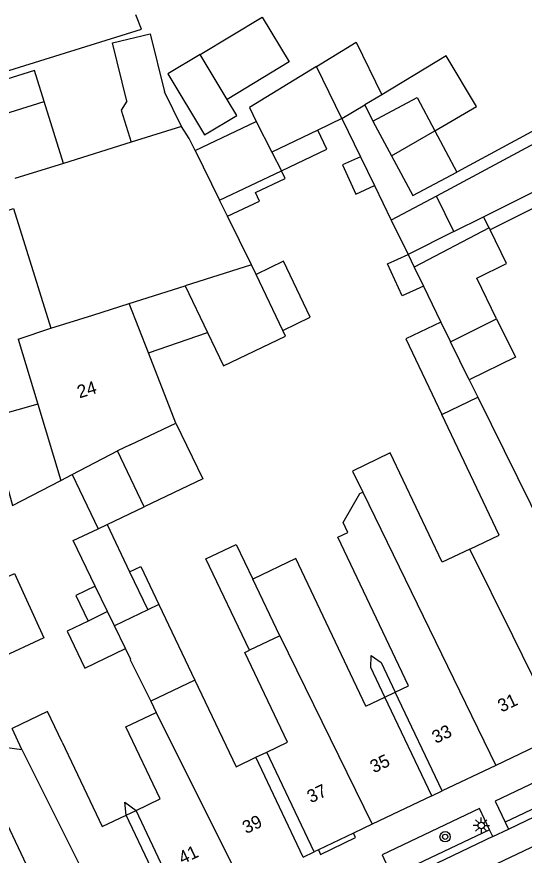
# Model space of a CAD drawing. Extents: x 132998 to 136004, y 396998 to 398512.
# Drawn here: x 134248 to 134287.3, y 397282 to 397346.9 of the extents above; entities that cross this region are included whole.
import ezdxf

# ---------------------------------------------------------------- set-up
doc = ezdxf.new("R2010")
doc.units = 0
for name, color, linetype in [('gg-afsc-erfafscheiding', 7, 'Continuous'), ('gg-afsc-muur', 7, 'Continuous'), ('gg-anno-huisnummerreeks BGT', 7, 'Continuous'), ('gg-anno-openbare ruimte label', 7, 'Continuous'), ('gg-bbg-gedigitaliseerde bebouwing', 7, 'Continuous'), ('gg-bbg-gedigitaliseerde bebouwing onder overbouw', 7, 'Continuous'), ('gg-bbg-gedigitaliseerde bijgebouw', 7, 'Continuous'), ('gg-bbg-gedigitaliseerde overbouw', 7, 'Continuous'), ('gg-bbg-hoofdgebouw', 7, 'Continuous'), ('gg-bbg-luifel en loopbrug', 7, 'Continuous'), ('gg-bbg-pand overbouw', 7, 'Continuous'), ('gg-bbg-tussenscheiding', 7, 'Continuous'), ('gg-knt-verharding', 7, 'Continuous'), ('gg-knt-verharding nz', 7, 'Continuous'), ('gt-grn-weggrens', 7, 'Continuous'), ('gt-symb-boom', 7, 'Continuous'), ('gt-symb-lichtmast', 7, 'Continuous')]:
    doc.layers.add(name, color=color, linetype=linetype)

# ---------------------------------------------------------------- blocks, each defined once
blk = doc.blocks.new('gt0-LMAST')
at = {"layer": 'gt-symb-lichtmast'}
for p, q in [((-0.182, 0.173), (-0.447, 0.438)), ((-0.005, 0.246), (-0.005, 0.621)), ((0.172, 0.173), (0.437, 0.438)), ((-0.255, -0.004), (-0.63, -0.004)), ((-0.182, -0.181), (-0.447, -0.446)), ((-0.005, -0.254), (-0.005, -0.629)), ((0.437, -0.446), (0.172, -0.181)), ((0.245, -0.004), (0.62, -0.004))]:
    blk.add_line(p, q, dxfattribs=at)
blk.add_circle((-0.005, -0.004), 0.25, dxfattribs=at)
blk = doc.blocks.new('gt0-BOOM')
at = {"layer": 'gt-symb-boom'}
for radius in [0.4, 0.2]:
    blk.add_circle((0, 0), radius, dxfattribs=at)

msp = doc.modelspace()

# ---------------------------------------------------------------- linework, layer by layer
at = {"layer": 'gg-afsc-erfafscheiding'}
for p, q in [((134301.519, 397345.374), (134282.062, 397334.916)), ((134298.534, 397342.756), (134280.49, 397333.062)), ((134273.16, 397339.052), (134274.591, 397336.106)), ((134275.678, 397333.868), (134276.975, 397331.197))]:
    msp.add_line(p, q, dxfattribs=at)
for points in [[(134284.147, 397331.453), (134299.512, 397339.115), (134302.805, 397339.183)], [(134303.514, 397338.474), (134299.835, 397338.011), (134284.652, 397330.44)], [(134276.484, 397294.26), (134275.393, 397296.556), (134275.432, 397297.482), (134276.203, 397296.941), (134277.294, 397294.645)], [(134256.437, 397285.13), (134256.339, 397286.136), (134257.2, 397285.493)]]:
    msp.add_lwpolyline(points, dxfattribs=at)
at = {"layer": 'gg-afsc-muur'}
msp.add_lwpolyline([(134241.848, 397341.086), (134257.63, 397345.98), (134257.19, 397347.1)], dxfattribs=at)
at = {"layer": 'gg-bbg-gedigitaliseerde bebouwing'}
for p, q in [((134256.834, 397337.229), (134251.571, 397335.583)), ((134264.294, 397331.49), (134263.681, 397332.728)), ((134266.154, 397327.731), (134264.294, 397331.49)), ((134248.057, 397321.985), (134250.591, 397322.817)), ((134260.274, 397315.471), (134258.159, 397320.925)), ((134280.905, 397316.154), (134283.687, 397317.477)), ((134283.687, 397317.477), (134289.637, 397305.434)), ((134252.248, 397311.502), (134255.767, 397313.329)), ((134251.358, 397311.04), (134252.248, 397311.502)), ((134261.761, 397295.583), (134264.952, 397288.873)), ((134277.294, 397294.645), (134278.322, 397295.134)), ((134275.02, 397293.564), (134276.484, 397294.26)), ((134258.335, 397293.955), (134258.771, 397293.08)), ((134256.409, 397291.957), (134258.771, 397293.08)), ((134267.347, 397290.012), (134268.932, 397290.766)), ((134264.952, 397288.873), (134266.485, 397289.602))]:
    msp.add_line(p, q, dxfattribs=at)
for points in [[(134261.777, 397336.577), (134261.307, 397337.526), (134260.734, 397338.449)], [(134245.705, 397329.449), (134245.206, 397331.281), (134247.704, 397332.088), (134250.591, 397322.817)], [(134283.087, 397305.725), (134285.352, 397306.803), (134280.905, 397316.154)], [(134283.087, 397305.725), (134280.936, 397304.702), (134276.911, 397313.165), (134273.977, 397311.77), (134274.775, 397310.138)], [(134278.322, 397295.134), (134272.847, 397306.644), (134273.624, 397307.014), (134273.254, 397307.791), (134274.541, 397310.038), (134274.775, 397310.138)], [(134275.02, 397293.564), (134269.585, 397304.995), (134266.245, 397303.407)], [(134268.932, 397290.766), (134265.625, 397297.72), (134265.986, 397297.892)], [(134251.467, 397290.785), (134250.347, 397293.14), (134247.592, 397291.83)], [(134257.2, 397285.493), (134259.062, 397286.379), (134256.409, 397291.957)], [(134251.467, 397290.785), (134254.577, 397284.246), (134256.437, 397285.13)], [(134247.365, 397280.626), (134248.707, 397281.265), (134245.524, 397287.958)]]:
    msp.add_lwpolyline(points, dxfattribs=at)
at = {"layer": 'gg-bbg-gedigitaliseerde bebouwing onder overbouw'}
for p, q in [((134280.93, 397286.996), (134277.294, 397294.645)), ((134280.12, 397286.611), (134276.484, 397294.26)), ((134270.16, 397281.875), (134266.485, 397289.602)), ((134271.022, 397282.285), (134267.347, 397290.012)), ((134260.231, 397277.153), (134256.437, 397285.13)), ((134260.995, 397277.516), (134257.2, 397285.493))]:
    msp.add_line(p, q, dxfattribs=at)
at = {"layer": 'gg-bbg-gedigitaliseerde bijgebouw'}
for p, q in [((134256.481, 397340.398), (134255.37, 397344.911)), ((134264.258, 397340.537), (134262.161, 397344.012)), ((134260.734, 397338.449), (134259.404, 397341.118)), ((134276.251, 397340.907), (134274.94, 397340.119)), ((134251.571, 397335.583), (134250.085, 397340.376)), ((134265.005, 397339.299), (134264.258, 397340.537)), ((134273.16, 397339.052), (134274.94, 397340.119)), ((134261.777, 397336.577), (134266.518, 397338.831)), ((134273.16, 397339.052), (134271.286, 397338.161)), ((134275.556, 397338.857), (134277.008, 397336.166)), ((134271.286, 397338.161), (134267.728, 397336.47)), ((134280.36, 397338.11), (134282.062, 397334.916)), ((134267.728, 397336.47), (134268.478, 397335.009)), ((134274.591, 397336.106), (134275.678, 397333.868)), ((134263.681, 397332.728), (134268.478, 397335.009)), ((134280.49, 397333.062), (134276.975, 397331.197)), ((134281.843, 397330.304), (134280.49, 397333.062)), ((134276.975, 397331.197), (134278.289, 397328.532)), ((134284.568, 397330.609), (134278.77, 397327.545)), ((134284.568, 397330.609), (134284.652, 397330.44)), ((134281.843, 397330.304), (134278.289, 397328.532)), ((134266.503, 397326.997), (134266.154, 397327.731)), ((134278.77, 397327.545), (134279.484, 397326.08)), ((134268.568, 397322.655), (134266.503, 397326.997)), ((134279.484, 397326.08), (134280.839, 397323.302)), ((134280.839, 397323.302), (134281.583, 397321.776)), ((134258.159, 397320.925), (134262.734, 397322.49)), ((134283.02, 397318.829), (134281.583, 397321.776)), ((134257.825, 397309.003), (134255.767, 397313.329)), ((134254.253, 397307.298), (134254.956, 397307.633)), ((134254.956, 397307.633), (134256.704, 397303.957)), ((134256.704, 397303.957), (134258.104, 397301.013)), ((134254.996, 397300.88), (134254.044, 397302.851)), ((134258.98, 397301.429), (134258.104, 397301.013)), ((134258.98, 397301.429), (134261.761, 397295.583)), ((134254.996, 397300.88), (134253.478, 397300.147)), ((134256.747, 397297.142), (134258.335, 397293.955))]:
    msp.add_line(p, q, dxfattribs=at)
for points in [[(134255.37, 397344.911), (134258.293, 397345.63), (134259.404, 397341.118)], [(134271.196, 397343.081), (134274.274, 397344.962), (134276.251, 397340.907)], [(134262.161, 397344.012), (134259.672, 397342.51), (134262.516, 397337.798), (134265.005, 397339.299)], [(134271.196, 397343.081), (134265.988, 397339.907), (134266.518, 397338.831)], [(134246.229, 397335.533), (134245.197, 397338.861), (134250.085, 397340.376)], [(134256.481, 397340.398), (134256.059, 397339.709), (134256.834, 397337.229)], [(134275.556, 397338.857), (134278.987, 397340.685), (134280.36, 397338.11)], [(134277.008, 397336.166), (134278.661, 397333.103), (134282.062, 397334.916)], [(134274.591, 397336.106), (134273.215, 397335.48), (134274.245, 397333.216), (134275.678, 397333.868)], [(134285.154, 397323.541), (134283.608, 397326.697), (134285.928, 397327.833), (134284.652, 397330.44)], [(134285.154, 397323.541), (134286.606, 397320.577), (134283.02, 397318.829)], [(134262.734, 397322.49), (134263.972, 397319.915), (134268.783, 397322.203), (134268.568, 397322.655)], [(134260.274, 397315.471), (134262.366, 397311.17), (134257.825, 397309.003)], [(134254.044, 397302.851), (134252.338, 397306.384), (134254.253, 397307.298)], [(134265.986, 397297.892), (134262.621, 397304.97), (134264.971, 397306.087), (134266.245, 397303.407)], [(134253.478, 397300.147), (134251.857, 397299.365), (134253.235, 397296.51), (134256.374, 397298.025)], [(134256.747, 397297.142), (134256.79, 397297.163), (134256.374, 397298.025)]]:
    msp.add_lwpolyline(points, dxfattribs=at)
at = {"layer": 'gg-bbg-gedigitaliseerde overbouw'}
for p, q in [((134276.484, 397294.26), (134277.294, 397294.645)), ((134266.485, 397289.602), (134267.347, 397290.012)), ((134256.437, 397285.13), (134257.2, 397285.493))]:
    msp.add_line(p, q, dxfattribs=at)
at = {"layer": 'gg-bbg-hoofdgebouw'}
for p, q in [((134248.057, 397321.985), (134249.579, 397316.937)), ((134249.579, 397316.937), (134251.358, 397311.04)), ((134290.157, 397291.383), (134285.099, 397288.978)), ((134285.099, 397288.978), (134280.93, 397286.996)), ((134280.12, 397286.611), (134275.5, 397284.414)), ((134275.5, 397284.414), (134274.06, 397283.729)), ((134274.06, 397283.729), (134271.336, 397282.434)), ((134271.336, 397282.434), (134271.022, 397282.285))]:
    msp.add_line(p, q, dxfattribs=at)
at = {"layer": 'gg-bbg-luifel en loopbrug'}
for p, q in [((134274.94, 397340.119), (134275.556, 397338.857)), ((134281.843, 397330.304), (134284.147, 397331.453)), ((134284.568, 397330.609), (134284.147, 397331.453)), ((134278.289, 397328.532), (134278.77, 397327.545)), ((134283.02, 397318.829), (134283.687, 397317.477)), ((134249.579, 397316.937), (134245.739, 397315.871)), ((134252.248, 397311.502), (134254.253, 397307.298)), ((134254.956, 397307.633), (134257.825, 397309.003))]:
    msp.add_line(p, q, dxfattribs=at)
for points in [[(134262.161, 397344.012), (134266.984, 397346.923), (134269.081, 397343.447), (134264.258, 397340.537)], [(134280.36, 397338.11), (134283.595, 397339.986), (134281.239, 397343.906), (134276.251, 397340.907)], [(134250.085, 397340.376), (134249.341, 397342.775), (134243.553, 397340.98), (134245.329, 397335.254), (134246.229, 397335.533)], [(134268.478, 397335.009), (134271.99, 397336.679), (134271.286, 397338.161)], [(134264.294, 397331.49), (134266.768, 397332.666), (134266.455, 397333.326), (134268.757, 397334.421), (134268.478, 397335.009)], [(134279.484, 397326.08), (134277.835, 397325.33), (134276.707, 397327.812), (134278.289, 397328.532)], [(134268.568, 397322.655), (134270.708, 397323.672), (134268.643, 397328.014), (134266.503, 397326.997)], [(134280.839, 397323.302), (134278.12, 397322.009), (134280.905, 397316.154)], [(134245.739, 397315.871), (134247.619, 397309.099), (134251.358, 397311.04)], [(134256.704, 397303.957), (134257.58, 397304.374), (134258.98, 397301.429)], [(134250.062, 397298.852), (134246.601, 397297.259), (134244.311, 397302.235), (134247.773, 397303.828), (134250.062, 397298.852)], [(134254.044, 397302.851), (134252.526, 397302.119), (134253.478, 397300.147)]]:
    msp.add_lwpolyline(points, dxfattribs=at)
at = {"layer": 'gg-bbg-pand overbouw'}
for p, q in [((134280.12, 397286.611), (134280.93, 397286.996)), ((134270.16, 397281.875), (134271.022, 397282.285))]:
    msp.add_line(p, q, dxfattribs=at)
at = {"layer": 'gg-bbg-tussenscheiding'}
for p, q in [((134273.16, 397339.052), (134271.196, 397343.081)), ((134266.518, 397338.831), (134267.728, 397336.47)), ((134260.734, 397338.449), (134256.834, 397337.229)), ((134277.008, 397336.166), (134280.36, 397338.11)), ((134261.777, 397336.577), (134263.681, 397332.728)), ((134251.571, 397335.583), (134247.813, 397334.408)), ((134266.154, 397327.731), (134260.997, 397326.102)), ((134256.68, 397324.738), (134260.997, 397326.102)), ((134260.997, 397326.102), (134262.734, 397322.49)), ((134253.841, 397323.841), (134256.68, 397324.738)), ((134258.159, 397320.925), (134256.68, 397324.738)), ((134250.591, 397322.817), (134253.841, 397323.841)), ((134281.583, 397321.776), (134285.154, 397323.541)), ((134256.737, 397313.79), (134260.274, 397315.471)), ((134256.737, 397313.79), (134255.767, 397313.329)), ((134274.775, 397310.138), (134285.099, 397288.978)), ((134268.336, 397299.009), (134266.245, 397303.407)), ((134255.524, 397299.786), (134254.996, 397300.88)), ((134258.104, 397301.013), (134255.524, 397299.786)), ((134256.374, 397298.025), (134255.524, 397299.786)), ((134268.336, 397299.009), (134265.986, 397297.892)), ((134268.336, 397299.009), (134275.5, 397284.414)), ((134261.761, 397295.583), (134258.335, 397293.955)), ((134258.771, 397293.08), (134265.465, 397279.642)), ((134248.36, 397290.215), (134247.592, 397291.83)), ((134243.724, 397290.8), (134248.36, 397290.215)), ((134248.36, 397290.215), (134255.906, 397275.097))]:
    msp.add_line(p, q, dxfattribs=at)
msp.add_lwpolyline([(134290.157, 397291.383), (134286.398, 397299.008), (134283.087, 397305.725)], dxfattribs=at)
at = {"layer": 'gg-knt-verharding'}
for p, q in [((134293.349, 397288.183), (134285.812, 397284.582)), ((134286.069, 397284.044), (134293.608, 397287.641)), ((134284.852, 397283.463), (134286.069, 397284.044)), ((134284.852, 397283.463), (134277.928, 397280.16))]:
    msp.add_line(p, q, dxfattribs=at)
for points in [[(134293.349, 397288.183), (134292.578, 397289.801), (134285.035, 397286.211), (134285.812, 397284.582)], [(134284.607, 397283.977), (134283.821, 397285.625), (134276.285, 397282.055), (134277.246, 397279.956)], [(134271.336, 397282.434), (134271.502, 397282.085), (134274.216, 397283.401), (134274.06, 397283.729)], [(134284.607, 397283.977), (134277.473, 397280.604), (134277.246, 397279.956)]]:
    msp.add_lwpolyline(points, dxfattribs=at)
at = {"layer": 'gg-knt-verharding nz'}
msp.add_lwpolyline([(134301.669, 397289.23), (134293.71, 397285.412), (134278.703, 397278.276)], dxfattribs=at)
at = {"layer": 'gt-grn-weggrens'}
for p, q in [((134285.812, 397284.582), (134286.069, 397284.044)), ((134284.852, 397283.463), (134284.607, 397283.977))]:
    msp.add_line(p, q, dxfattribs=at)

# ---------------------------------------------------------------- block references
at = {"layer": 'gt-symb-boom'}
msp.add_blockref('gt0-BOOM', (134281.163, 397283.45), dxfattribs=at)
at = {"layer": 'gt-symb-lichtmast'}
msp.add_blockref('gt0-LMAST', (134283.97, 397284.328), dxfattribs=at)

# ---------------------------------------------------------------- texts
at = {"layer": 'gg-anno-huisnummerreeks BGT'}
for s, rotation, p in [('24', 16.8, (134252.809, 397317.388)), ('31', 25.4, (134285.536, 397293.062)), ('33', 25.4, (134280.437, 397290.637)), ('35', 25.4, (134275.637, 397288.355)), ('37', 25.4, (134270.753, 397286.032)), ('39', 25.5, (134265.738, 397283.647)), ('41', 25.4, (134260.794, 397281.297))]:
    msp.add_text(s, height=1, rotation=rotation, dxfattribs=at).set_placement(p)
at = {"layer": 'gg-anno-openbare ruimte label'}
msp.add_text('Gasstraat', height=2.5, rotation=25.3, dxfattribs=at).set_placement((134286.358, 397277.201))

doc.saveas('drawing.dxf')
